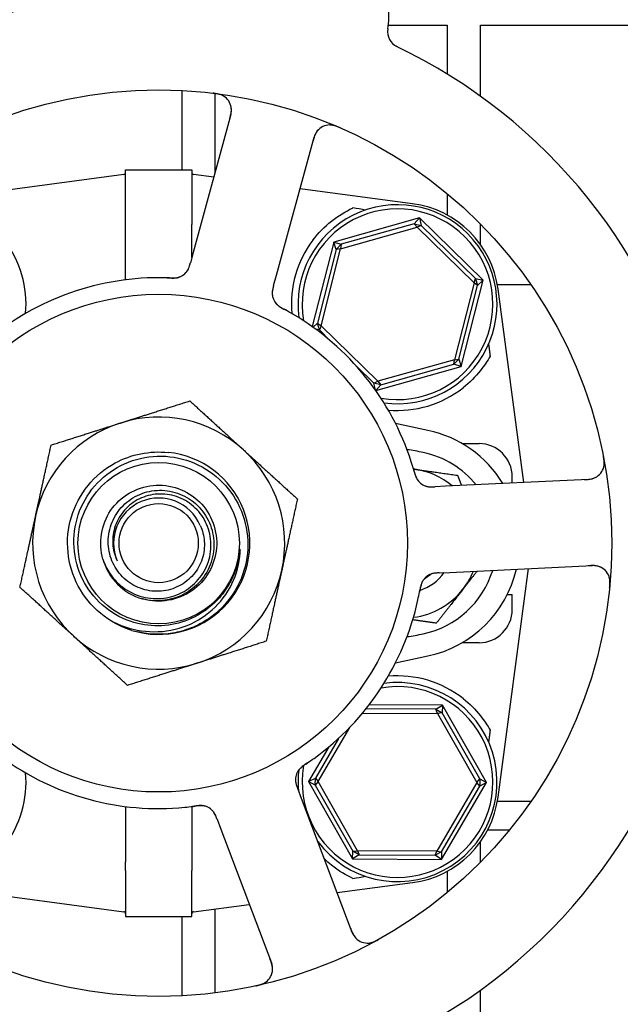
# Model space of a CAD drawing. Header units: inches. Extents: x 24 to 1128, y -58 to 748.
# Tile 653 of 656: x 743.44 to 745.7, y 573.95 to 577.66. Entities that reach past the tile are written whole.
import ezdxf

# ---------------------------------------------------------------- set-up
doc = ezdxf.new("R2010")
doc.units = ezdxf.units.IN
doc.header["$LTSCALE"] = 32
doc.header["$MEASUREMENT"] = 0
doc.layers.add('Visible (ANSI)', color=7, linetype='Continuous', lineweight=30)

msp = doc.modelspace()

# ---------------------------------------------------------------- linework, layer by layer
at = {"layer": 'Visible (ANSI)'}
for p, q in [((744.82616, 577.64103), (745.04813, 577.64103)), ((745.04813, 577.64103), (745.04813, 577.457)), ((745.17313, 577.37369), (745.17313, 577.64103)), ((745.17313, 577.64103), (746.04813, 577.64103)), ((744.04813, 577.39504), (744.04813, 577.09603)), ((744.17313, 577.08612), (744.17313, 577.38397)), ((744.23274, 577.30464), (744.09081, 576.78433)), ((744.40435, 576.6988), (744.54629, 577.21911)), ((743.82889, 577.07849), (743.00401, 576.96868)), ((743.83567, 576.92242), (743.83567, 577.09603)), ((743.83567, 577.09603), (744.08567, 577.09603)), ((744.08567, 577.09603), (744.08567, 576.92242)), ((744.1683, 577.06839), (744.09245, 577.07849)), ((744.91733, 576.96868), (744.49337, 577.02512)), ((745.04813, 577.00621), (745.04813, 576.92578)), ((744.9435, 576.91498), (744.62045, 576.82412)), ((744.92401, 576.89327), (744.64841, 576.81575)), ((744.92401, 576.89327), (744.9435, 576.91498)), ((744.92401, 576.89327), (744.95023, 576.88659)), ((744.9346, 576.88001), (744.92401, 576.89327)), ((744.9435, 576.91498), (744.95023, 576.88659)), ((745.18372, 576.68064), (744.9435, 576.91498)), ((743.83539, 576.6819), (743.83539, 576.89032)), ((744.08595, 576.76651), (744.08595, 576.89032)), ((744.64628, 576.79892), (744.9346, 576.88001)), ((744.95023, 576.88659), (744.9346, 576.88001)), ((744.9346, 576.88001), (745.14898, 576.67087)), ((745.15517, 576.68667), (744.95023, 576.88659)), ((745.17313, 576.81473), (745.17313, 576.89207)), ((744.62045, 576.82412), (744.53927, 576.50539)), ((744.62045, 576.82412), (744.64841, 576.81575)), ((744.62951, 576.79638), (744.62045, 576.82412)), ((744.09081, 576.78433), (744.08031, 576.74583)), ((744.62951, 576.79638), (744.55885, 576.51894)), ((744.57236, 576.50869), (744.64628, 576.79892)), ((744.62951, 576.79638), (744.64841, 576.81575)), ((744.64628, 576.79892), (744.62951, 576.79638)), ((744.64841, 576.81575), (744.64628, 576.79892)), ((744.39386, 576.66032), (744.40435, 576.6988)), ((745.14898, 576.67087), (745.07506, 576.38064)), ((745.10089, 576.35544), (745.18372, 576.68064)), ((745.14898, 576.67087), (745.15517, 576.68667)), ((745.16249, 576.66062), (745.14898, 576.67087)), ((745.15517, 576.68667), (745.16249, 576.66062)), ((745.15517, 576.68667), (745.18372, 576.68064)), ((745.18372, 576.68064), (745.16249, 576.66062)), ((745.09183, 576.38318), (745.16249, 576.66062)), ((745.3633, 576.66353), (745.23689, 576.66353)), ((745.33649, 575.91835), (745.23957, 576.64644)), ((744.54224, 576.50327), (744.55885, 576.51894)), ((744.56617, 576.49289), (744.55263, 576.49575)), ((744.55885, 576.51894), (744.57236, 576.50869)), ((744.56617, 576.49289), (744.55885, 576.51894)), ((744.57236, 576.50869), (744.56617, 576.49289)), ((744.56617, 576.49289), (744.60877, 576.45133)), ((744.78674, 576.29955), (744.57236, 576.50869)), ((745.07506, 576.38064), (744.78674, 576.29955)), ((745.09183, 576.38318), (745.07293, 576.36381)), ((745.07293, 576.36381), (745.07506, 576.38064)), ((745.07506, 576.38064), (745.09183, 576.38318)), ((745.09183, 576.38318), (745.10089, 576.35544)), ((744.70593, 576.35655), (744.77111, 576.29297)), ((744.77878, 576.26484), (745.10089, 576.35544)), ((744.79733, 576.28629), (745.07293, 576.36381)), ((745.10089, 576.35544), (745.07293, 576.36381)), ((744.77111, 576.29297), (744.78674, 576.29955)), ((744.78674, 576.29955), (744.79733, 576.28629)), ((744.79733, 576.28629), (744.77111, 576.29297)), ((744.77727, 576.26699), (744.77111, 576.29297)), ((744.79733, 576.28629), (744.77847, 576.26528)), ((744.97522, 576.1147), (744.8534, 576.14037)), ((745.10464, 576.06478), (745.16785, 576.06478)), ((745.58057, 575.93004), (745.04186, 575.90424)), ((745.29285, 575.91626), (745.29285, 575.93978)), ((745.04186, 575.90424), (745.002, 575.90234)), ((745.05741, 575.57962), (745.59612, 575.60542)), ((745.01757, 575.57771), (745.05741, 575.57962)), ((745.23957, 574.73312), (745.35415, 575.59383)), ((745.2743, 575.49603), (745.29285, 575.49603)), ((745.29285, 575.43978), (745.29285, 575.49603)), ((745.16785, 575.31478), (745.10464, 575.31478)), ((744.8534, 575.23919), (744.97522, 575.26486)), ((745.02994, 575.07955), (744.75397, 575.08095)), ((745.00522, 575.06405), (745.02994, 575.07955)), ((745.02994, 575.07955), (745.02859, 575.05039)), ((745.19625, 574.78807), (745.02994, 575.07955)), ((744.72909, 575.04983), (745.01174, 575.04839)), ((745.00522, 575.06405), (744.74178, 575.06539)), ((745.00522, 575.06405), (745.02859, 575.05039)), ((745.01174, 575.04839), (745.00522, 575.06405)), ((745.02859, 575.05039), (745.01174, 575.04839)), ((745.01174, 575.04839), (745.16017, 574.78825)), ((745.17047, 574.80173), (745.02859, 575.05039)), ((744.56117, 574.79131), (744.68058, 574.99572)), ((744.63838, 574.95445), (744.55101, 574.80489)), ((744.60128, 574.92191), (744.52509, 574.79149)), ((744.52509, 574.79149), (744.55101, 574.80489)), ((744.55087, 574.77783), (744.52509, 574.79149)), ((744.52509, 574.79149), (744.6914, 574.50001)), ((744.55087, 574.77783), (744.55101, 574.80489)), ((744.56117, 574.79131), (744.55087, 574.77783)), ((744.55101, 574.80489), (744.56117, 574.79131)), ((744.7096, 574.53117), (744.56117, 574.79131)), ((745.16017, 574.78825), (745.0091, 574.52964)), ((745.02698, 574.4983), (745.19625, 574.78807)), ((745.16017, 574.78825), (745.17047, 574.80173)), ((745.17033, 574.77467), (745.16017, 574.78825)), ((745.17047, 574.80173), (745.17033, 574.77467)), ((745.19625, 574.78807), (745.17033, 574.77467)), ((745.17047, 574.80173), (745.19625, 574.78807)), ((744.49874, 574.72778), (744.48461, 574.7651)), ((744.55087, 574.77783), (744.69275, 574.52916)), ((745.02592, 574.52747), (745.17033, 574.77467)), ((744.68975, 574.22341), (744.49874, 574.72778)), ((745.3633, 574.71603), (745.23689, 574.71603)), ((743.83539, 574.69766), (743.83539, 574.48924)), ((744.08595, 574.69766), (744.08595, 574.48924)), ((744.18068, 574.64997), (744.19481, 574.61268)), ((744.19481, 574.61268), (744.38582, 574.10831)), ((745.20065, 574.60978), (745.28323, 574.60978)), ((745.17313, 574.48749), (745.17313, 574.56483)), ((744.6914, 574.50001), (744.69275, 574.52916)), ((744.69275, 574.52916), (744.7096, 574.53117)), ((744.71612, 574.51551), (744.69275, 574.52916)), ((744.7096, 574.53117), (744.71612, 574.51551)), ((745.0091, 574.52964), (744.7096, 574.53117)), ((745.00241, 574.51405), (745.0091, 574.52964)), ((745.02592, 574.52747), (745.00241, 574.51405)), ((745.0091, 574.52964), (745.02592, 574.52747)), ((745.02592, 574.52747), (745.02698, 574.4983)), ((744.71612, 574.51551), (744.6914, 574.50001)), ((744.6914, 574.50001), (745.02698, 574.4983)), ((744.71612, 574.51551), (745.00241, 574.51405)), ((745.02698, 574.4983), (745.00241, 574.51405)), ((743.83567, 574.45714), (743.83567, 574.28353)), ((744.08567, 574.28353), (744.08567, 574.45714)), ((745.04813, 574.45378), (745.04813, 574.37335)), ((743.00401, 574.41088), (743.82889, 574.30107)), ((744.63308, 574.37304), (744.91733, 574.41088)), ((744.09245, 574.30107), (744.30224, 574.329)), ((744.17313, 573.99555), (744.17313, 574.31181)), ((743.83567, 574.28353), (744.08567, 574.28353)), ((744.04813, 574.28353), (744.04813, 573.98452)), ((745.17313, 571.70353), (745.17313, 574.00587))]:
    msp.add_line(p, q, dxfattribs=at)
for radius in [1.7075, 0.9375, 0.30408, 0.14917]:
    msp.add_circle((743.96067, 575.68978), radius, dxfattribs=at)
for centre, radius, start, end in [((744.50346, 577.67958), 0.325, 350.66113, 158.82247), ((743.96067, 575.68978), 2.075, 84.99965, 136.48395), ((744.88582, 577.6167), 0.0625, 170.66113, 244.3534), ((743.96067, 575.68978), 2.075, 12.99965, 64.48395), ((744.17245, 577.32109), 0.0625, 344.7418, 82.60325), ((744.60658, 577.20266), 0.0625, 66.88035, 164.7418), ((743.82786, 577.08623), 0.00781, 277.58266, 0), ((744.09348, 577.08623), 0.00781, 180, 262.41734), ((744.86785, 576.59696), 0.375, 7.58266, 82.41734), ((744.86067, 576.58978), 0.375, 262.17396, 187.82604), ((744.86067, 576.58978), 0.35938, 260.02465, 189.97535), ((743.06067, 576.58978), 0.4, 355.00108, 37.02739), ((744.86067, 576.58978), 0.4, 142.97261, 184.99892), ((744.01688, 576.75079), 0.0625, 287.2706, 328.30345), ((743.96067, 575.68978), 1, 89.83299, 131.65061), ((744.45101, 576.63237), 0.0625, 182.31583, 222.22862), ((743.96067, 575.68978), 1, 17.83299, 59.65061), ((744.86067, 576.58978), 0.4, 265.00108, 308.18136), ((743.96067, 575.68978), 0.475, 47.64769, 107.64769), ((743.96067, 575.68978), 0.475, 107.64769, 167.64769), ((744.88567, 575.68978), 0.43425, 31.17296, 78.0993), ((743.96067, 575.68978), 0.475, 347.64769, 47.64769), ((745.16785, 575.93978), 0.125, 0, 90), ((743.96067, 575.68978), 0.34375, 256.81176, 84.08625), ((743.96067, 575.68978), 0.34375, 256.81176, 84.08625), ((744.88567, 575.68978), 0.34909, 39.05816, 78.0993), ((745.57758, 575.99247), 0.0625, 272.7418, 10.60325), ((744.88567, 575.68978), 0.2815, 81.86636, 82.81527), ((744.88567, 575.68978), 0.2815, 50.00252, 81.86636), ((744.98712, 575.96419), 0.0625, 215.2706, 256.30345), ((743.96067, 575.68978), 0.17, 22.97308, 202.97308), ((743.96067, 575.68978), 0.475, 167.64769, 227.64769), ((743.96067, 575.68978), 0.21875, 196.09118, 253.65421), ((745.59911, 575.54299), 0.0625, 354.88035, 92.7418), ((743.96067, 575.68978), 0.475, 287.64769, 347.64769), ((744.88567, 575.68978), 0.18733, 288.39093, 323.59902), ((745.00865, 575.51471), 0.0625, 110.31583, 150.22862), ((744.88567, 575.68978), 0.34909, 281.9007, 342.94151), ((744.88567, 575.68978), 0.1535, 300.06048, 310.05875), ((744.88567, 575.68978), 0.43425, 281.9007, 346.93978), ((744.88567, 575.68978), 0.2815, 321.86636, 337.90218), ((744.88567, 575.68978), 0.2815, 277.18473, 321.86636), ((743.96067, 575.68978), 1, 305.83299, 347.65061), ((743.96067, 575.68978), 2.075, 300.99965, 352.48395), ((745.16785, 575.43978), 0.125, 270, 0), ((743.96067, 575.68978), 0.475, 227.64769, 287.64769), ((743.96067, 575.68978), 0.34375, 252.85926, 256.81176), ((744.86067, 574.78978), 0.4, 51.81864, 94.99892), ((744.86067, 574.78978), 0.35938, 170.11375, 99.97535), ((744.86067, 574.78978), 0.375, 216.768, 97.82604), ((743.96067, 575.68978), 1, 233.83299, 275.65061), ((743.06067, 574.78978), 0.4, 322.97261, 4.99892), ((744.53884, 574.79837), 0.0625, 143.2706, 184.30345), ((744.86067, 574.78978), 0.375, 173.08462, 184.7156), ((744.86785, 574.7826), 0.375, 277.58266, 352.41734), ((744.11801, 574.63899), 0.0625, 38.31583, 78.22862), ((743.82786, 574.29333), 0.00781, 0, 82.41734), ((744.09348, 574.29333), 0.00781, 97.58266, 180), ((744.7482, 574.24554), 0.0625, 200.7418, 298.60325), ((743.96067, 575.68978), 2.075, 228.99965, 280.48395), ((744.32737, 574.08617), 0.0625, 282.88035, 20.7418)]:
    msp.add_arc(centre, radius, start, end, dxfattribs=at)
for centre, major_axis, start_param, end_param in [((741.85084, 577.18774), (4.33091, -0.57653), 0.8462542, 0.8607442), ((741.85084, 574.19182), (4.33091, 0.57653), 5.4224411, 5.4369311)]:
    msp.add_ellipse(centre, major_axis=major_axis, ratio=0.0429148, start_param=start_param, end_param=end_param, dxfattribs=at)
for points, knots in [([(744.20603, 577.3738), (744.20556, 577.37409), (744.20494, 577.37446), (744.20276, 577.37567), (744.20098, 577.37657), (744.19724, 577.37814), (744.19555, 577.37878), (744.19139, 577.38015), (744.18877, 577.3809), (744.18377, 577.3821), (744.18136, 577.3826), (744.17634, 577.3835), (744.17369, 577.3839), (744.16951, 577.38446), (744.16793, 577.38466), (744.16631, 577.38485)], [0.10313051, 0.10313051, 0.10313051, 0.10313051, 0.11603195, 0.11603195, 0.14472133, 0.14472133, 0.16305354, 0.16305354, 0.18481804, 0.18481804, 0.20320409, 0.20320409, 0.22373688, 0.22373688, 0.23709217, 0.23709217, 0.23709217, 0.23709217]), ([(744.2284, 577.28874), (744.22857, 577.28934), (744.22873, 577.28994), (744.22927, 577.29191), (744.22964, 577.29328), (744.23136, 577.29982), (744.23252, 577.30487), (744.23388, 577.31295), (744.23427, 577.31634), (744.23472, 577.3249), (744.23427, 577.33008), (744.23366, 577.33362), (744.2336, 577.33396), (744.23354, 577.33427)], [0, 0, 0, 0, 0.00480624, 0.00480624, 0.01589597, 0.01589597, 0.05833405, 0.05833405, 0.09384638, 0.09384638, 0.15340885, 0.15340885, 0.16065924, 0.16065924, 0.16065924, 0.16065924]), ([(744.64427, 577.25447), (744.64353, 577.25479), (744.64279, 577.25511), (744.63965, 577.25647), (744.63714, 577.25752), (744.63247, 577.25933), (744.63031, 577.26012), (744.62554, 577.2617), (744.62288, 577.26247), (744.61858, 577.26355), (744.61681, 577.26392), (744.61346, 577.26451), (744.61187, 577.26472), (744.60873, 577.26503), (744.60719, 577.2651), (744.60529, 577.26513), (744.60474, 577.26513), (744.60429, 577.26512)], [0, 0, 0, 0, 0.00673636, 0.00673636, 0.02806078, 0.02806078, 0.0453371, 0.0453371, 0.06652159, 0.06652159, 0.08352225, 0.08352225, 0.101589, 0.101589, 0.12223492, 0.12223492, 0.13206643, 0.13206643, 0.13206643, 0.13206643]), ([(744.56102, 577.24545), (744.56057, 577.24495), (744.56002, 577.24433), (744.55787, 577.24172), (744.55639, 577.23972), (744.55283, 577.23381), (744.55087, 577.22995), (744.5477, 577.22219), (744.54639, 577.21846), (744.54465, 577.21282), (744.54415, 577.21112), (744.54309, 577.20739), (744.54252, 577.20532), (744.54197, 577.20328)], [0.11682073, 0.11682073, 0.11682073, 0.11682073, 0.13209763, 0.13209763, 0.17640846, 0.17640846, 0.22121697, 0.22121697, 0.25582457, 0.25582457, 0.27005755, 0.27005755, 0.2865375, 0.2865375, 0.2865375, 0.2865375]), ([(744.54133, 576.83066), (744.56137, 576.85722), (744.58566, 576.88213), (744.63784, 576.92365), (744.66576, 576.94021), (744.69178, 576.95238), (744.6923, 576.95262), (744.69281, 576.95285)], [2.42631307, 2.42631307, 2.42631307, 2.42631307, 2.67966435, 2.67966435, 2.93613641, 2.93613641, 2.94128789, 2.94128789, 2.94128789, 2.94128789]), ([(743.83539, 576.89032), (743.83539, 576.89041), (743.83539, 576.89051), (743.83539, 576.89087), (743.83539, 576.89113), (743.83539, 576.89181), (743.83539, 576.89221), (743.8354, 576.89379), (743.83541, 576.89496), (743.83544, 576.89882), (743.83547, 576.90133), (743.83553, 576.90543), (743.83555, 576.90672), (743.83557, 576.90796)], [0.065326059, 0.065326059, 0.065326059, 0.065326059, 0.065886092, 0.065886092, 0.067505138, 0.067505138, 0.069967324, 0.069967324, 0.077104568, 0.077104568, 0.093330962, 0.093330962, 0.101340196, 0.101340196, 0.101340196, 0.101340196]), ([(744.08577, 576.90796), (744.08584, 576.90379), (744.08591, 576.89935), (744.08594, 576.89379), (744.08594, 576.8931), (744.08595, 576.89203), (744.08595, 576.89166), (744.08595, 576.89105), (744.08595, 576.89081), (744.08595, 576.89049), (744.08595, 576.89041), (744.08595, 576.89032)], [0.027184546, 0.027184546, 0.027184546, 0.027184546, 0.056924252, 0.056924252, 0.061161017, 0.061161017, 0.063446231, 0.063446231, 0.064876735, 0.064876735, 0.065401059, 0.065401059, 0.065401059, 0.065401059]), ([(744.06953, 576.71712), (744.06953, 576.71712), (744.06954, 576.71712), (744.06956, 576.71715), (744.06959, 576.71721), (744.06977, 576.71749), (744.06993, 576.71775), (744.0707, 576.71901), (744.07166, 576.72071), (744.07285, 576.72317), (744.07315, 576.72381), (744.0747, 576.72732), (744.07586, 576.73049), (744.07761, 576.73617), (744.07813, 576.73795), (744.07892, 576.74076), (744.07919, 576.74174), (744.07973, 576.74372), (744.08001, 576.74475), (744.08029, 576.74577)], [0.05598665, 0.05598665, 0.05598665, 0.05598665, 0.056873, 0.056873, 0.0600697, 0.0600697, 0.06858048, 0.06858048, 0.09786866, 0.09786866, 0.10758076, 0.10758076, 0.14991048, 0.14991048, 0.16694482, 0.16694482, 0.17567446, 0.17567446, 0.18444701, 0.18444701, 0.18444701, 0.18444701]), ([(744.06598, 576.71213), (744.06616, 576.71235), (744.06634, 576.71259), (744.06703, 576.71352), (744.06756, 576.71427), (744.06904, 576.71647), (744.06998, 576.718), (744.07256, 576.72268), (744.07409, 576.72611), (744.07645, 576.73248), (744.07739, 576.73543), (744.07821, 576.73827)], [0.094581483, 0.094581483, 0.094581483, 0.094581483, 0.09763665, 0.09763665, 0.105884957, 0.105884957, 0.120706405, 0.120706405, 0.149461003, 0.149461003, 0.172558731, 0.172558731, 0.172558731, 0.172558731]), ([(744.00118, 576.68896), (743.9932, 576.68927), (743.98191, 576.6896), (743.97198, 576.68972), (743.96907, 576.68975), (743.96626, 576.68977), (743.96358, 576.68978)], [0.48416631, 0.48416631, 0.48416631, 0.48416631, 0.88318571, 0.88318571, 0.88318571, 1, 1, 1, 1]), ([(743.99307, 576.68925), (743.99634, 576.68915), (743.99959, 576.68903), (744.00556, 576.68889), (744.00829, 576.68886), (744.01339, 576.6889), (744.0158, 576.68896), (744.01973, 576.68914), (744.02135, 576.68924), (744.02487, 576.68954), (744.02668, 576.68974), (744.02993, 576.6902), (744.03135, 576.69045), (744.03459, 576.69111), (744.03619, 576.69153), (744.03895, 576.69238), (744.04019, 576.69282), (744.04122, 576.69323)], [0, 0, 0, 0, 0.02532919, 0.02532919, 0.04592781, 0.04592781, 0.06431613, 0.06431613, 0.07801539, 0.07801539, 0.09688899, 0.09688899, 0.1175537, 0.1175537, 0.15067695, 0.15067695, 0.17984281, 0.17984281, 0.17984281, 0.17984281]), ([(744.00119, 576.68896), (744.00209, 576.68892), (744.00299, 576.68888), (744.0048, 576.68881), (744.00572, 576.68878), (744.00907, 576.68866), (744.01156, 576.6886), (744.01647, 576.6886), (744.01893, 576.68867), (744.02262, 576.68888), (744.024, 576.689), (744.02722, 576.68935), (744.02892, 576.68961), (744.03152, 576.69011), (744.03254, 576.69034), (744.0345, 576.69083), (744.03544, 576.69111), (744.03613, 576.69132), (744.03625, 576.69136), (744.03625, 576.69136)], [0, 0, 0, 0, 0.00712604, 0.00712604, 0.01419238, 0.01419238, 0.03284312, 0.03284312, 0.05207098, 0.05207098, 0.06472354, 0.06472354, 0.08419423, 0.08419423, 0.09866358, 0.09866358, 0.11516786, 0.11516786, 0.12167905, 0.12167905, 0.12167905, 0.12167905]), ([(744.39381, 576.66016), (744.39356, 576.65923), (744.3933, 576.65828), (744.3928, 576.65644), (744.39256, 576.65554), (744.39186, 576.65292), (744.39143, 576.65124), (744.39078, 576.64853), (744.39053, 576.64745), (744.38963, 576.64333), (744.38919, 576.6407), (744.3887, 576.63668), (744.38856, 576.63465), (744.38852, 576.63162), (744.38854, 576.63079), (744.38857, 576.62957), (744.3886, 576.62911), (744.38861, 576.6289), (744.38861, 576.62888), (744.38861, 576.62888)], [0, 0, 0, 0, 0.00805947, 0.00805947, 0.01607833, 0.01607833, 0.0318321, 0.0318321, 0.04288224, 0.04288224, 0.07619177, 0.07619177, 0.108399, 0.108399, 0.1204764, 0.1204764, 0.12953115, 0.12953115, 0.13163232, 0.13163232, 0.13163232, 0.13163232]), ([(744.39171, 576.6523), (744.39145, 576.65128), (744.3912, 576.65025), (744.39027, 576.6462), (744.38966, 576.64307), (744.38886, 576.63713), (744.38866, 576.63424), (744.38863, 576.62978), (744.3887, 576.62809), (744.38888, 576.62582), (744.38894, 576.62514), (744.38903, 576.62437), (744.38905, 576.62422), (744.38907, 576.62409)], [0.01683363, 0.01683363, 0.01683363, 0.01683363, 0.024996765, 0.024996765, 0.048690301, 0.048690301, 0.071674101, 0.071674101, 0.086017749, 0.086017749, 0.092484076, 0.092484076, 0.093980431, 0.093980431, 0.093980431, 0.093980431]), ([(744.40069, 576.5953), (744.40101, 576.59488), (744.40136, 576.59445), (744.40233, 576.59327), (744.40303, 576.59247), (744.40425, 576.5912), (744.40457, 576.59087), (744.4059, 576.58955), (744.40708, 576.58845), (744.40973, 576.58621), (744.4111, 576.58511), (744.41375, 576.58314), (744.41492, 576.58231), (744.41829, 576.57999), (744.42072, 576.57843), (744.42533, 576.57561), (744.42752, 576.57433), (744.43254, 576.57148), (744.4354, 576.56992), (744.43893, 576.568), (744.43961, 576.56763), (744.4403, 576.56725)], [0.13529988, 0.13529988, 0.13529988, 0.13529988, 0.1504163, 0.1504163, 0.17862375, 0.17862375, 0.18801437, 0.18801437, 0.21370501, 0.21370501, 0.23365386, 0.23365386, 0.24706172, 0.24706172, 0.26969875, 0.26969875, 0.28871804, 0.28871804, 0.31389264, 0.31389264, 0.31994869, 0.31994869, 0.31994869, 0.31994869]), ([(744.40415, 576.591), (744.40415, 576.591), (744.4042, 576.59094), (744.40447, 576.59065), (744.40478, 576.5903), (744.40569, 576.58936), (744.40633, 576.58871), (744.40839, 576.58678), (744.41001, 576.58539), (744.41315, 576.583), (744.41453, 576.58201), (744.41709, 576.5803), (744.41822, 576.57958), (744.42124, 576.57771), (744.42324, 576.57654), (744.42739, 576.57421), (744.42958, 576.57303), (744.43219, 576.57164), (744.43267, 576.57138), (744.43316, 576.57112)], [0.07093315, 0.07093315, 0.07093315, 0.07093315, 0.07636583, 0.07636583, 0.08666451, 0.08666451, 0.09983227, 0.09983227, 0.12422952, 0.12422952, 0.14000403, 0.14000403, 0.15098747, 0.15098747, 0.16837574, 0.16837574, 0.18725581, 0.18725581, 0.19162474, 0.19162474, 0.19162474, 0.19162474]), ([(744.46594, 576.55274), (744.45765, 576.55759), (744.44723, 576.56348), (744.43864, 576.56816), (744.43668, 576.56922), (744.43487, 576.5702), (744.43324, 576.57108)], [0, 0, 0, 0, 0.41999651, 0.41999651, 0.41999651, 0.51583384, 0.51583384, 0.51583384, 0.51583384]), ([(745.2096, 576.3942), (745.1996, 576.37637), (745.18754, 576.35815), (745.1546, 576.31676), (745.13199, 576.29428), (745.10793, 576.27536)], [0.52955844, 0.52955844, 0.52955844, 0.52955844, 0.6981502, 0.6981502, 0.92955653, 0.92955653, 0.92955653, 0.92955653]), ([(743.85936, 575.3613), (743.77372, 575.38771), (743.69943, 575.44905), (743.65729, 575.52814), (743.61517, 575.6072), (743.60569, 575.70304), (743.6315, 575.78882), (743.6573, 575.87457), (743.71805, 575.94923), (743.79676, 575.99193), (743.85721, 576.02473), (743.92771, 576.03836), (743.9961, 576.03153)], [5.0115512, 5.0115512, 5.0115512, 5.0115512, 5.7936548, 5.7936548, 5.7936548, 6.5754431, 6.5754431, 6.5754431, 7.3569225, 7.3569225, 7.3569225, 7.9571961, 7.9571961, 7.9571961, 7.9571961]), ([(744.08293, 575.40577), (744.05174, 575.39171), (744.01844, 575.38292), (743.95012, 575.37654), (743.91557, 575.37905), (743.84243, 575.39673), (743.80499, 575.41401), (743.7386, 575.46207), (743.71035, 575.49247), (743.6669, 575.5626), (743.65221, 575.6017), (743.63855, 575.68359), (743.63982, 575.72561), (743.6584, 575.80708), (743.67563, 575.84571), (743.72406, 575.91446), (743.75486, 575.94384), (743.82621, 575.98934), (743.86612, 576.00492), (743.94992, 576.02001), (743.99303, 576.01927), (744.0768, 576.0013), (744.11664, 575.98414), (744.18776, 575.93541), (744.21829, 575.90422), (744.26587, 575.83168), (744.28237, 575.79099), (744.29895, 575.7053), (744.29876, 575.66112), (744.28146, 575.57503), (744.2644, 575.53398), (744.21541, 575.46048), (744.18386, 575.42878), (744.14714, 575.40401)], [-5.0704915, -5.0704915, -5.0704915, -5.0704915, -4.8092414, -4.8092414, -4.5465572, -4.5465572, -4.2346915, -4.2346915, -3.9208419, -3.9208419, -3.6050086, -3.6050086, -3.2871921, -3.2871921, -2.9673924, -2.9673924, -2.64561, -2.64561, -2.321845, -2.321845, -1.9960977, -1.9960977, -1.6683683, -1.6683683, -1.3386572, -1.3386572, -1.0069646, -1.0069646, -0.6732907, -0.6732907, -0.3376357, -0.3376357, 0, 0, 0, 0]), ([(745.63809, 575.97681), (745.63822, 575.97736), (745.63838, 575.97806), (745.63886, 575.98051), (745.63916, 575.98248), (745.6395, 575.98652), (745.63958, 575.98833), (745.6396, 575.99271), (745.6395, 575.99543), (745.6391, 576.00056), (745.63883, 576.003), (745.63814, 576.00805), (745.6377, 576.01069), (745.63694, 576.01485), (745.63664, 576.01641), (745.63632, 576.01801)], [0.10313051, 0.10313051, 0.10313051, 0.10313051, 0.11603194, 0.11603194, 0.14472132, 0.14472132, 0.16305353, 0.16305353, 0.18481803, 0.18481803, 0.20320409, 0.20320409, 0.22373688, 0.22373688, 0.23709216, 0.23709216, 0.23709216, 0.23709216]), ([(744.92346, 575.96002), (744.92129, 575.9677), (744.91812, 575.97854), (744.91516, 575.98802), (744.91429, 575.9908), (744.91344, 575.99348), (744.91262, 575.99602)], [0.48416631, 0.48416631, 0.48416631, 0.48416631, 0.88318571, 0.88318571, 0.88318571, 1, 1, 1, 1]), ([(744.92124, 575.96782), (744.92215, 575.96468), (744.92304, 575.96155), (744.92475, 575.95583), (744.92557, 575.95322), (744.92718, 575.94838), (744.92798, 575.94611), (744.92937, 575.94243), (744.92997, 575.94092), (744.93133, 575.93767), (744.93209, 575.936), (744.93353, 575.93306), (744.93421, 575.93178), (744.93584, 575.9289), (744.93673, 575.92751), (744.93839, 575.92515), (744.93919, 575.92411), (744.93989, 575.92326)], [0, 0, 0, 0, 0.02532917, 0.02532917, 0.0459278, 0.0459278, 0.06431611, 0.06431611, 0.0780154, 0.0780154, 0.09688899, 0.09688899, 0.11755371, 0.11755371, 0.15067697, 0.15067697, 0.17984281, 0.17984281, 0.17984281, 0.17984281]), ([(744.92347, 575.96001), (744.92371, 575.95914), (744.92395, 575.95828), (744.92444, 575.95653), (744.92469, 575.95564), (744.92562, 575.95242), (744.92633, 575.95003), (744.92785, 575.94537), (744.92867, 575.94305), (744.93002, 575.9396), (744.93056, 575.93832), (744.93188, 575.93537), (744.93266, 575.93384), (744.93393, 575.93152), (744.93446, 575.93062), (744.93554, 575.92891), (744.93609, 575.9281), (744.93651, 575.92751), (744.93659, 575.9274), (744.93659, 575.9274)], [0, 0, 0, 0, 0.00712604, 0.00712604, 0.01419238, 0.01419238, 0.03284312, 0.03284312, 0.05207098, 0.05207098, 0.06472354, 0.06472354, 0.08419423, 0.08419423, 0.09866358, 0.09866358, 0.11516786, 0.11516786, 0.12167905, 0.12167905, 0.12167905, 0.12167905]), ([(745.56411, 575.92925), (745.56472, 575.92928), (745.56534, 575.92931), (745.56738, 575.92941), (745.5688, 575.92949), (745.57555, 575.92987), (745.58072, 575.93033), (745.58882, 575.93152), (745.59217, 575.93221), (745.60045, 575.93442), (745.60524, 575.93645), (745.60841, 575.93812), (745.60872, 575.93829), (745.609, 575.93844)], [0, 0, 0, 0, 0.00480624, 0.00480624, 0.01589597, 0.01589597, 0.05833406, 0.05833406, 0.09384639, 0.09384639, 0.15340885, 0.15340885, 0.16065924, 0.16065924, 0.16065924, 0.16065924]), ([(743.75049, 575.62915), (743.73276, 575.69061), (743.74376, 575.75973), (743.77969, 575.81266), (743.81562, 575.86558), (743.8758, 575.9013), (743.93947, 575.9075), (744.00313, 575.9137), (744.06906, 575.89026), (744.11453, 575.84528), (744.15999, 575.80029), (744.18413, 575.73461), (744.1786, 575.67089), (744.17308, 575.60718), (744.13801, 575.54663), (744.08549, 575.51014), (744.03297, 575.47365), (743.96401, 575.4619), (743.90237, 575.47894), (743.90128, 575.47924), (743.90019, 575.47955), (743.89911, 575.47987)], [16.9979155, 16.9979155, 16.9979155, 16.9979155, 17.8752194, 17.8752194, 17.8752194, 18.7524691, 18.7524691, 18.7524691, 19.6296647, 19.6296647, 19.6296647, 20.5068064, 20.5068064, 20.5068064, 21.3838943, 21.3838943, 21.3838943, 22.2609286, 22.2609286, 22.2609286, 22.2764365, 22.2764365, 22.2764365, 22.2764365]), ([(744.96552, 575.90555), (744.96579, 575.90545), (744.96608, 575.90535), (744.96717, 575.90498), (744.96805, 575.90471), (744.9706, 575.90398), (744.97234, 575.90356), (744.97759, 575.90255), (744.98133, 575.90215), (744.98812, 575.90187), (744.99121, 575.9019), (744.99417, 575.90199)], [0.094581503, 0.094581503, 0.094581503, 0.094581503, 0.09763667, 0.09763667, 0.105884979, 0.105884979, 0.120706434, 0.120706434, 0.149461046, 0.149461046, 0.17255876, 0.17255876, 0.17255876, 0.17255876]), ([(744.97137, 575.90371), (744.97137, 575.90371), (744.97137, 575.90371), (744.9714, 575.9037), (744.97147, 575.90368), (744.97179, 575.9036), (744.97209, 575.90353), (744.97353, 575.90319), (744.97544, 575.9028), (744.97815, 575.90242), (744.97885, 575.90234), (744.98266, 575.90195), (744.98604, 575.90183), (744.99198, 575.90192), (744.99384, 575.90198), (744.99675, 575.90209), (744.99777, 575.90214), (744.99982, 575.90223), (745.00089, 575.90228), (745.00194, 575.90233)], [0.05598665, 0.05598665, 0.05598665, 0.05598665, 0.056873, 0.056873, 0.06006969, 0.06006969, 0.06858048, 0.06858048, 0.09786866, 0.09786866, 0.10758076, 0.10758076, 0.14991048, 0.14991048, 0.16694481, 0.16694481, 0.17567446, 0.17567446, 0.18444701, 0.18444701, 0.18444701, 0.18444701]), ([(743.75049, 575.62915), (743.75677, 575.60993), (743.76568, 575.59167), (743.78821, 575.55831), (743.80166, 575.54336), (743.83828, 575.51261), (743.86283, 575.49906), (743.91541, 575.48232), (743.94288, 575.47917), (743.99711, 575.48363), (744.02334, 575.49106), (744.0711, 575.51546), (744.09223, 575.53207), (744.12661, 575.57223), (744.13964, 575.59529), (744.15592, 575.64477), (744.15914, 575.67067), (744.15542, 575.72185), (744.14865, 575.74665), (744.12608, 575.79188), (744.11062, 575.81193), (744.07311, 575.84466), (744.05152, 575.85712), (744.00511, 575.87286), (743.98079, 575.87612), (743.93265, 575.87306), (743.9093, 575.86691), (743.86665, 575.84609), (743.8477, 575.83175), (743.8167, 575.79684), (743.80483, 575.77671), (743.78971, 575.73335), (743.78646, 575.7106), (743.78894, 575.66552), (743.79451, 575.64362), (743.80415, 575.62343)], [-3.1722778, -3.1722778, -3.1722778, -3.1722778, -3.0186699, -3.0186699, -2.8665315, -2.8665315, -2.6554083, -2.6554083, -2.4471425, -2.4471425, -2.2417348, -2.2417348, -2.0391858, -2.0391858, -1.8394961, -1.8394961, -1.6426663, -1.6426663, -1.4486971, -1.4486971, -1.2575891, -1.2575891, -1.0693429, -1.0693429, -0.8839593, -0.8839593, -0.7014387, -0.7014387, -0.5217818, -0.5217818, -0.3449893, -0.3449893, -0.1710619, -0.1710619, 0, 0, 0, 0]), ([(744.11719, 575.75613), (744.12581, 575.73756), (744.131, 575.71758), (744.13427, 575.67466), (744.13154, 575.65203), (744.11751, 575.60881), (744.10623, 575.58867), (744.07644, 575.55359), (744.05813, 575.53907), (744.01673, 575.51769), (743.99398, 575.51114), (743.94698, 575.50706), (743.92317, 575.50968), (743.8776, 575.52395), (743.85631, 575.53557), (743.81914, 575.56646), (743.80369, 575.58553), (743.78078, 575.62875), (743.77365, 575.65254), (743.76884, 575.70179), (743.77132, 575.7268), (743.78577, 575.77474), (743.7977, 575.79718), (743.82965, 575.83648), (743.84945, 575.85289), (743.89445, 575.87736), (743.91927, 575.8851), (743.97077, 575.8907), (743.99697, 575.8884), (744.04729, 575.87383), (744.0709, 575.86161), (744.11236, 575.82866), (744.12974, 575.80815), (744.15584, 575.76141), (744.16422, 575.73556), (744.17066, 575.68182), (744.16856, 575.65444), (744.15395, 575.60173), (744.14146, 575.57694), (744.10755, 575.53328), (744.08637, 575.51491), (744.03791, 575.48713), (744.01105, 575.47809), (743.95509, 575.47074), (743.92652, 575.4726), (743.89911, 575.47987)], [-4.2480515, -4.2480515, -4.2480515, -4.2480515, -4.0909216, -4.0909216, -3.9177275, -3.9177275, -3.7423694, -3.7423694, -3.5648477, -3.5648477, -3.385163, -3.385163, -3.2033156, -3.2033156, -3.0193061, -3.0193061, -2.8331349, -2.8331349, -2.6448024, -2.6448024, -2.4543091, -2.4543091, -2.2616553, -2.2616553, -2.0668416, -2.0668416, -1.8698684, -1.8698684, -1.6707361, -1.6707361, -1.469445, -1.469445, -1.2659958, -1.2659958, -1.0603886, -1.0603886, -0.8526241, -0.8526241, -0.6427026, -0.6427026, -0.4306244, -0.4306244, -0.2163901, -0.2163901, 0, 0, 0, 0]), ([(743.80482, 575.38622), (743.84312, 575.36886), (743.88428, 575.35874), (743.96941, 575.35419), (744.0126, 575.36027), (744.09338, 575.38853), (744.13029, 575.41014), (744.193, 575.46586), (744.21841, 575.4992), (744.2545, 575.57307), (744.26511, 575.61274), (744.26773, 575.65333)], [-1.5992336, -1.5992336, -1.5992336, -1.5992336, -1.2791425, -1.2791425, -0.9499666, -0.9499666, -0.6270496, -0.6270496, -0.3103934, -0.3103934, 0, 0, 0, 0]), ([(744.26773, 575.65333), (744.26807, 575.65865), (744.26811, 575.66266), (744.26795, 575.66461), (744.26792, 575.66489), (744.26786, 575.66513), (744.26785, 575.66519), (744.26782, 575.66525), (744.26781, 575.66527), (744.26779, 575.66529), (744.26778, 575.66529), (744.26776, 575.6653), (744.26775, 575.6653), (744.26774, 575.6653), (744.26773, 575.6653), (744.2677, 575.66528), (744.26769, 575.66527), (744.26764, 575.66519), (744.2676, 575.66509), (744.26747, 575.66469), (744.26739, 575.66431), (744.26702, 575.66245), (744.26666, 575.65991), (744.26469, 575.64625), (744.26141, 575.62199), (744.25142, 575.5922)], [-0.37606241, -0.37606241, -0.37606241, -0.37606241, -0.30741129, -0.30741129, -0.29779295, -0.29779295, -0.29494673, -0.29494673, -0.2937317, -0.2937317, -0.29301265, -0.29301265, -0.29238719, -0.29238719, -0.29165629, -0.29165629, -0.29047649, -0.29047649, -0.28622321, -0.28622321, -0.27736006, -0.27736006, -0.23942142, -0.23942142, 0, 0, 0, 0]), ([(745.62572, 575.59954), (745.6251, 575.59982), (745.62434, 575.60014), (745.6212, 575.60139), (745.61884, 575.60218), (745.61212, 575.60374), (745.60784, 575.6044), (745.59948, 575.60502), (745.59553, 575.60512), (745.58963, 575.60503), (745.58786, 575.60498), (745.58398, 575.60483), (745.58183, 575.60473), (745.57972, 575.60463)], [0.11682073, 0.11682073, 0.11682073, 0.11682073, 0.13209763, 0.13209763, 0.17640845, 0.17640845, 0.22121697, 0.22121697, 0.25582457, 0.25582457, 0.27005755, 0.27005755, 0.2865375, 0.2865375, 0.2865375, 0.2865375]), ([(744.25142, 575.5922), (744.24484, 575.57262), (744.23642, 575.55378), (744.21414, 575.51481), (744.19972, 575.49523), (744.15484, 575.44718), (744.12078, 575.42282), (744.08293, 575.40577)], [-0.65841937, -0.65841937, -0.65841937, -0.65841937, -0.50117447, -0.50117447, -0.31635325, -0.31635325, 0, 0, 0, 0]), ([(745.00928, 575.57727), (745.00823, 575.5772), (745.00717, 575.57712), (745.00304, 575.57676), (744.99987, 575.57637), (744.99397, 575.57529), (744.99116, 575.5746), (744.98691, 575.57324), (744.98533, 575.57266), (744.98322, 575.57178), (744.98259, 575.57151), (744.98189, 575.57119), (744.98176, 575.57113), (744.98163, 575.57107)], [0.016833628, 0.016833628, 0.016833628, 0.016833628, 0.024996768, 0.024996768, 0.048690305, 0.048690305, 0.071674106, 0.071674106, 0.086017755, 0.086017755, 0.092484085, 0.092484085, 0.093980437, 0.093980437, 0.093980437, 0.093980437]), ([(745.01741, 575.5777), (745.01644, 575.57765), (745.01545, 575.57761), (745.01356, 575.57751), (745.01262, 575.57746), (745.00992, 575.57732), (745.00819, 575.57721), (745.00541, 575.57699), (745.00431, 575.5769), (745.0001, 575.57648), (744.99747, 575.57609), (744.99349, 575.5753), (744.99152, 575.57481), (744.98862, 575.57391), (744.98784, 575.57364), (744.9867, 575.57323), (744.98627, 575.57307), (744.98607, 575.57299), (744.98605, 575.57299), (744.98605, 575.57299)], [0, 0, 0, 0, 0.00805947, 0.00805947, 0.01607833, 0.01607833, 0.0318321, 0.0318321, 0.04288224, 0.04288224, 0.07619177, 0.07619177, 0.108399, 0.108399, 0.12047641, 0.12047641, 0.12953115, 0.12953115, 0.13163232, 0.13163232, 0.13163232, 0.13163232]), ([(745.66002, 575.52315), (745.6601, 575.52396), (745.66018, 575.52476), (745.6605, 575.52817), (745.66072, 575.53087), (745.661, 575.53587), (745.66108, 575.53818), (745.66111, 575.5432), (745.66103, 575.54597), (745.66072, 575.55039), (745.66052, 575.55219), (745.66005, 575.55556), (745.65976, 575.55713), (745.65909, 575.56021), (745.65868, 575.5617), (745.65812, 575.56352), (745.65795, 575.56404), (745.6578, 575.56447)], [0, 0, 0, 0, 0.00673636, 0.00673636, 0.02806078, 0.02806078, 0.0453371, 0.0453371, 0.06652159, 0.06652159, 0.08352225, 0.08352225, 0.101589, 0.101589, 0.12223492, 0.12223492, 0.13206643, 0.13206643, 0.13206643, 0.13206643]), ([(744.95785, 575.55112), (744.95755, 575.55068), (744.95724, 575.55022), (744.95642, 575.54893), (744.95588, 575.54802), (744.95505, 575.54647), (744.95483, 575.54606), (744.95399, 575.54439), (744.95331, 575.54293), (744.95199, 575.53971), (744.95137, 575.53807), (744.95032, 575.53494), (744.94988, 575.53357), (744.94872, 575.52965), (744.94799, 575.52685), (744.94674, 575.5216), (744.9462, 575.51912), (744.94504, 575.51346), (744.94444, 575.51027), (744.9437, 575.50632), (744.94355, 575.50555), (744.94341, 575.50478)], [0.13529989, 0.13529989, 0.13529989, 0.13529989, 0.15041637, 0.15041637, 0.17862377, 0.17862377, 0.18801437, 0.18801437, 0.21370501, 0.21370501, 0.23365387, 0.23365387, 0.24706173, 0.24706173, 0.26969876, 0.26969876, 0.28871805, 0.28871805, 0.31389266, 0.31389266, 0.3199487, 0.3199487, 0.3199487, 0.3199487]), ([(744.95482, 575.54649), (744.95482, 575.54649), (744.95478, 575.54643), (744.95459, 575.54609), (744.95436, 575.54568), (744.95374, 575.54452), (744.95333, 575.54371), (744.95212, 575.54116), (744.9513, 575.53919), (744.94999, 575.53546), (744.94949, 575.53385), (744.94865, 575.53089), (744.94831, 575.52959), (744.94746, 575.52613), (744.94697, 575.52388), (744.94604, 575.51921), (744.94559, 575.51676), (744.94507, 575.51385), (744.94498, 575.51331), (744.94488, 575.51276)], [0.07093315, 0.07093315, 0.07093315, 0.07093315, 0.07636583, 0.07636583, 0.08666451, 0.08666451, 0.09983228, 0.09983228, 0.12422953, 0.12422953, 0.14000404, 0.14000404, 0.15098747, 0.15098747, 0.16837574, 0.16837574, 0.18725582, 0.18725582, 0.19162474, 0.19162474, 0.19162474, 0.19162474]), ([(744.93753, 575.47591), (744.93959, 575.48529), (744.94197, 575.49703), (744.94376, 575.50664), (744.94417, 575.50883), (744.94453, 575.51085), (744.94486, 575.51268)], [0, 0, 0, 0, 0.41999651, 0.41999651, 0.41999651, 0.51583384, 0.51583384, 0.51583384, 0.51583384]), ([(743.85936, 575.3613), (743.82862, 575.37082), (743.8072, 575.38241), (743.79621, 575.38885), (743.79426, 575.39009), (743.79312, 575.39094), (743.79291, 575.39111), (743.79274, 575.39128), (743.79271, 575.39133), (743.79267, 575.39138), (743.79266, 575.3914), (743.79265, 575.39142), (743.79265, 575.39143), (743.79265, 575.39145), (743.79266, 575.39145), (743.79267, 575.39147), (743.79267, 575.39147), (743.7927, 575.39148), (743.79271, 575.39149), (743.79279, 575.39149), (743.79288, 575.39147), (743.79425, 575.39112), (743.79873, 575.38898), (743.80482, 575.38622)], [-0.32425255, -0.32425255, -0.32425255, -0.32425255, -0.13434383, -0.13434383, -0.07553483, -0.07553483, -0.06406424, -0.06406424, -0.06072925, -0.06072925, -0.05932586, -0.05932586, -0.05850628, -0.05850628, -0.05780445, -0.05780445, -0.05699234, -0.05699234, -0.05569314, -0.05569314, -0.05100977, -0.05100977, 0, 0, 0, 0]), ([(744.14714, 575.40401), (744.12705, 575.39046), (744.10556, 575.37912), (744.06019, 575.36111), (744.03642, 575.35457), (743.96896, 575.3437), (743.92477, 575.34518), (743.88224, 575.3551)], [-0.70402922, -0.70402922, -0.70402922, -0.70402922, -0.51973951, -0.51973951, -0.33275492, -0.33275492, 0, 0, 0, 0]), ([(745.10793, 575.1042), (745.13203, 575.08525), (745.15467, 575.06274), (745.18759, 575.02134), (745.19962, 575.00316), (745.2096, 574.98536)], [2.4581256, 2.4581256, 2.4581256, 2.4581256, 2.68988255, 2.68988255, 2.85814401, 2.85814401, 2.85814401, 2.85814401]), ([(744.52193, 574.86214), (744.51923, 574.86031), (744.51653, 574.8585), (744.51162, 574.8551), (744.50939, 574.85352), (744.50528, 574.85049), (744.50337, 574.84902), (744.50029, 574.84656), (744.49905, 574.84553), (744.49638, 574.84323), (744.49503, 574.84199), (744.49267, 574.83971), (744.49167, 574.83868), (744.48943, 574.83623), (744.48839, 574.83495), (744.48665, 574.83265), (744.48591, 574.83156), (744.48532, 574.83063)], [0, 0, 0, 0, 0.0253292, 0.0253292, 0.04592782, 0.04592782, 0.06431613, 0.06431613, 0.07801539, 0.07801539, 0.09688899, 0.09688899, 0.11755369, 0.11755369, 0.15067695, 0.15067695, 0.17984281, 0.17984281, 0.17984281, 0.17984281]), ([(744.51519, 574.85761), (744.51444, 574.85711), (744.5137, 574.85661), (744.51218, 574.85561), (744.51142, 574.8551), (744.50864, 574.85322), (744.50659, 574.8518), (744.50262, 574.84892), (744.50067, 574.84742), (744.49781, 574.84507), (744.49676, 574.84417), (744.49436, 574.842), (744.49314, 574.84078), (744.49133, 574.83886), (744.49064, 574.83807), (744.48935, 574.83652), (744.48875, 574.83574), (744.48831, 574.83516), (744.48824, 574.83506), (744.48824, 574.83506)], [0, 0, 0, 0, 0.00712604, 0.00712604, 0.01419238, 0.01419238, 0.03284312, 0.03284312, 0.05207098, 0.05207098, 0.06472354, 0.06472354, 0.08419423, 0.08419423, 0.09866358, 0.09866358, 0.11516786, 0.11516786, 0.12167905, 0.12167905, 0.12167905, 0.12167905]), ([(744.5152, 574.85762), (744.52184, 574.86206), (744.53117, 574.86842), (744.53927, 574.87417), (744.54164, 574.87585), (744.54393, 574.87749), (744.54609, 574.87905)], [0.48416631, 0.48416631, 0.48416631, 0.48416631, 0.88318571, 0.88318571, 0.88318571, 1, 1, 1, 1]), ([(744.47639, 574.80078), (744.47638, 574.8005), (744.47638, 574.8002), (744.47637, 574.79904), (744.47638, 574.79812), (744.47647, 574.79547), (744.47661, 574.79368), (744.47727, 574.78838), (744.47805, 574.7847), (744.47988, 574.77816), (744.48087, 574.77522), (744.48187, 574.77244)], [0.094581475, 0.094581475, 0.094581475, 0.094581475, 0.097636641, 0.097636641, 0.105884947, 0.105884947, 0.120706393, 0.120706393, 0.149460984, 0.149460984, 0.172558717, 0.172558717, 0.172558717, 0.172558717]), ([(744.47645, 574.79466), (744.47645, 574.79466), (744.47645, 574.79465), (744.47645, 574.79462), (744.47646, 574.79455), (744.47648, 574.79422), (744.4765, 574.79391), (744.47662, 574.79244), (744.47684, 574.7905), (744.47732, 574.78781), (744.47746, 574.78712), (744.47827, 574.78337), (744.4792, 574.78012), (744.48112, 574.7745), (744.48175, 574.77275), (744.48276, 574.77001), (744.48311, 574.76907), (744.48384, 574.76714), (744.48422, 574.76614), (744.48459, 574.76516)], [0.05598665, 0.05598665, 0.05598665, 0.05598665, 0.05687301, 0.05687301, 0.0600697, 0.0600697, 0.06858049, 0.06858049, 0.09786867, 0.09786867, 0.10758076, 0.10758076, 0.14991049, 0.14991049, 0.16694482, 0.16694482, 0.17567446, 0.17567446, 0.18444701, 0.18444701, 0.18444701, 0.18444701]), ([(744.05913, 574.69464), (744.06869, 574.69558), (744.08059, 574.69695), (744.09028, 574.69822), (744.09249, 574.6985), (744.09453, 574.69878), (744.09637, 574.69903)], [0, 0, 0, 0, 0.41999651, 0.41999651, 0.41999651, 0.51583384, 0.51583384, 0.51583384, 0.51583384]), ([(744.13694, 574.69856), (744.13643, 574.69871), (744.1359, 574.69886), (744.13441, 574.69924), (744.13338, 574.69947), (744.13165, 574.69979), (744.13119, 574.69987), (744.12935, 574.70015), (744.12775, 574.70035), (744.12428, 574.7006), (744.12253, 574.70068), (744.11923, 574.70072), (744.11779, 574.70071), (744.11371, 574.7006), (744.11082, 574.70044), (744.10543, 574.70001), (744.10291, 574.69975), (744.09717, 574.69911), (744.09395, 574.69869), (744.08996, 574.69817), (744.08918, 574.69807), (744.08841, 574.69797)], [0.13529987, 0.13529987, 0.13529987, 0.13529987, 0.15041628, 0.15041628, 0.17862374, 0.17862374, 0.18801436, 0.18801436, 0.213705, 0.213705, 0.23365386, 0.23365386, 0.24706171, 0.24706171, 0.26969874, 0.26969874, 0.28871803, 0.28871803, 0.31389263, 0.31389263, 0.31994869, 0.31994869, 0.31994869, 0.31994869]), ([(744.13161, 574.70001), (744.13161, 574.70001), (744.13153, 574.70002), (744.13115, 574.7001), (744.13069, 574.7002), (744.1294, 574.70043), (744.1285, 574.70057), (744.1257, 574.70093), (744.12357, 574.7011), (744.11962, 574.70119), (744.11794, 574.70118), (744.11486, 574.70106), (744.11352, 574.70098), (744.10997, 574.70071), (744.10767, 574.70048), (744.10295, 574.69993), (744.10047, 574.69959), (744.09754, 574.69919), (744.097, 574.69912), (744.09645, 574.69904)], [0.07093315, 0.07093315, 0.07093315, 0.07093315, 0.07636582, 0.07636582, 0.08666451, 0.08666451, 0.09983227, 0.09983227, 0.12422951, 0.12422951, 0.14000403, 0.14000403, 0.15098746, 0.15098746, 0.16837573, 0.16837573, 0.18725581, 0.18725581, 0.19162474, 0.19162474, 0.19162474, 0.19162474]), ([(744.17771, 574.65773), (744.17732, 574.6587), (744.17691, 574.65968), (744.17529, 574.66351), (744.17394, 574.6664), (744.17109, 574.67167), (744.16956, 574.67413), (744.16696, 574.67775), (744.16592, 574.67908), (744.16443, 574.68081), (744.16398, 574.68133), (744.16345, 574.6819), (744.16336, 574.682), (744.16326, 574.68211)], [0.016833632, 0.016833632, 0.016833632, 0.016833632, 0.024996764, 0.024996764, 0.048690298, 0.048690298, 0.071674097, 0.071674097, 0.086017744, 0.086017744, 0.092484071, 0.092484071, 0.093980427, 0.093980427, 0.093980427, 0.093980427]), ([(744.18063, 574.65013), (744.18028, 574.65104), (744.17993, 574.65196), (744.17926, 574.65373), (744.17892, 574.65461), (744.17795, 574.65713), (744.17731, 574.65874), (744.17625, 574.66132), (744.17582, 574.66234), (744.17412, 574.66621), (744.17293, 574.66859), (744.17096, 574.67213), (744.16988, 574.67386), (744.16813, 574.67633), (744.16763, 574.67699), (744.16689, 574.67795), (744.1666, 574.67831), (744.16647, 574.67848), (744.16645, 574.67849), (744.16645, 574.67849)], [0, 0, 0, 0, 0.00805947, 0.00805947, 0.01607833, 0.01607833, 0.0318321, 0.0318321, 0.04288224, 0.04288224, 0.07619177, 0.07619177, 0.108399, 0.108399, 0.1204764, 0.1204764, 0.12953115, 0.12953115, 0.13163231, 0.13163231, 0.13163231, 0.13163231]), ([(743.83557, 574.4716), (743.8355, 574.47577), (743.83543, 574.48021), (743.8354, 574.48577), (743.8354, 574.48646), (743.83539, 574.48753), (743.83539, 574.4879), (743.83539, 574.48851), (743.83539, 574.48875), (743.83539, 574.48907), (743.83539, 574.48915), (743.83539, 574.48924)], [0.027184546, 0.027184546, 0.027184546, 0.027184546, 0.056924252, 0.056924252, 0.061161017, 0.061161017, 0.063446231, 0.063446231, 0.064876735, 0.064876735, 0.065401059, 0.065401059, 0.065401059, 0.065401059]), ([(744.08595, 574.48924), (744.08595, 574.48915), (744.08595, 574.48905), (744.08595, 574.48869), (744.08595, 574.48843), (744.08595, 574.48775), (744.08595, 574.48735), (744.08594, 574.48577), (744.08593, 574.4846), (744.0859, 574.48074), (744.08587, 574.47823), (744.08581, 574.47413), (744.08579, 574.47284), (744.08577, 574.4716)], [0.065326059, 0.065326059, 0.065326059, 0.065326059, 0.065886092, 0.065886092, 0.067505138, 0.067505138, 0.069967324, 0.069967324, 0.077104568, 0.077104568, 0.093330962, 0.093330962, 0.101340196, 0.101340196, 0.101340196, 0.101340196]), ([(744.69281, 574.42671), (744.66707, 574.43861), (744.63887, 574.45519), (744.60301, 574.48359), (744.59387, 574.49154), (744.58506, 574.49993)], [0.44734115, 0.44734115, 0.44734115, 0.44734115, 0.70623872, 0.70623872, 0.7975395, 0.7975395, 0.7975395, 0.7975395]), ([(744.68391, 574.23882), (744.68413, 574.23824), (744.68435, 574.23766), (744.68508, 574.23575), (744.68558, 574.23443), (744.68804, 574.22813), (744.69007, 574.22335), (744.69371, 574.21602), (744.69539, 574.21305), (744.70006, 574.20585), (744.70347, 574.20193), (744.70604, 574.19943), (744.70629, 574.19918), (744.70652, 574.19897)], [0, 0, 0, 0, 0.00480624, 0.00480624, 0.01589597, 0.01589597, 0.05833406, 0.05833406, 0.09384639, 0.09384639, 0.15340885, 0.15340885, 0.16065924, 0.16065924, 0.16065924, 0.16065924]), ([(744.75201, 574.18316), (744.75257, 574.1832), (744.75328, 574.18327), (744.75576, 574.18357), (744.75772, 574.18389), (744.76167, 574.18482), (744.76342, 574.1853), (744.76759, 574.18663), (744.77015, 574.18757), (744.7749, 574.18953), (744.77714, 574.19054), (744.78173, 574.19276), (744.78411, 574.19399), (744.78782, 574.196), (744.78922, 574.19678), (744.79065, 574.19757)], [0.10313051, 0.10313051, 0.10313051, 0.10313051, 0.11603194, 0.11603194, 0.14472131, 0.14472131, 0.16305353, 0.16305353, 0.18481803, 0.18481803, 0.20320408, 0.20320408, 0.22373688, 0.22373688, 0.23709216, 0.23709216, 0.23709216, 0.23709216]), ([(744.38937, 574.07834), (744.38945, 574.07901), (744.38952, 574.07983), (744.38974, 574.08321), (744.38976, 574.0857), (744.38916, 574.09257), (744.38848, 574.09685), (744.38648, 574.10498), (744.38535, 574.10878), (744.38344, 574.11436), (744.38285, 574.11603), (744.38151, 574.11967), (744.38075, 574.12168), (744.38, 574.12366)], [0.11682073, 0.11682073, 0.11682073, 0.11682073, 0.13209763, 0.13209763, 0.17640845, 0.17640845, 0.22121696, 0.22121696, 0.25582457, 0.25582457, 0.27005755, 0.27005755, 0.2865375, 0.2865375, 0.2865375, 0.2865375]), ([(744.32732, 574.02211), (744.32812, 574.02228), (744.32891, 574.02246), (744.33225, 574.02321), (744.33489, 574.02383), (744.33973, 574.02511), (744.34194, 574.02575), (744.34673, 574.02727), (744.34934, 574.02821), (744.35345, 574.02987), (744.3551, 574.03061), (744.35816, 574.0321), (744.35957, 574.03286), (744.36228, 574.03445), (744.36358, 574.0353), (744.36513, 574.03639), (744.36557, 574.03672), (744.36593, 574.03699)], [0, 0, 0, 0, 0.00673636, 0.00673636, 0.02806078, 0.02806078, 0.0453371, 0.0453371, 0.06652159, 0.06652159, 0.08352226, 0.08352226, 0.10158901, 0.10158901, 0.12223493, 0.12223493, 0.13206643, 0.13206643, 0.13206643, 0.13206643])]:
    msp.add_open_spline(points, degree=3, knots=knots, dxfattribs=at)
for points in [[(743.83557, 576.90796), (743.83564, 576.91278), (743.83567, 576.91761), (743.83567, 576.92242)], [(744.08567, 576.92242), (744.08567, 576.91744), (744.08571, 576.91262), (744.08577, 576.90796)], [(744.95766, 576.03137), (744.93739, 576.03564), (744.91703, 576.03915), (744.89662, 576.04191)], [(744.89662, 575.33765), (744.91703, 575.34041), (744.93739, 575.34392), (744.95766, 575.34819)], [(743.83567, 574.45714), (743.83567, 574.46212), (743.83563, 574.46694), (743.83557, 574.4716)], [(744.08577, 574.4716), (744.0857, 574.46678), (744.08567, 574.46195), (744.08567, 574.45714)]]:
    msp.add_open_spline(points, degree=3, dxfattribs=at)
for points, weights in [([(745.20395, 576.43883), (745.20677, 576.41649), (745.2096, 576.3942)], [0.999969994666, 0.999969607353, 0.999970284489]), ([(743.81667, 576.14243), (743.93795, 576.18101), (744.078, 576.22557)], [1, 1.0379548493, 1]), ([(744.078, 576.22557), (744.18661, 576.12656), (744.28067, 576.04081)], [1, 1.0379548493, 1]), ([(743.55533, 576.05929), (743.69538, 576.10384), (743.81667, 576.14243)], [1, 1.0379548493, 1]), ([(743.49667, 575.79139), (743.52389, 575.91572), (743.55533, 576.05929)], [1, 1.0379548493, 1]), ([(744.28067, 576.04081), (744.37473, 575.95507), (744.48334, 575.85606)], [1, 1.0379548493, 1]), ([(744.92087, 575.96911), (744.92318, 575.96878), (744.9255, 575.96845)], [1.0022030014, 1.00113546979, 1]), ([(744.9255, 575.96845), (745.00017, 575.95778), (745.08639, 575.94545)], [1, 1.0379548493, 1]), ([(745.08639, 575.94545), (745.09431, 575.92572), (745.10177, 575.90711)], [1, 1.0090077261, 1.01373989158]), ([(744.48334, 575.85606), (744.4519, 575.7125), (744.42467, 575.58817)], [1, 1.0379548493, 1]), ([(743.438, 575.5235), (743.46944, 575.66706), (743.49667, 575.79139)], [1, 1.0379548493, 1]), ([(744.42467, 575.58817), (744.39745, 575.46384), (744.36601, 575.32027)], [1, 1.0379548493, 1]), ([(745.16096, 575.58458), (745.13341, 575.54948), (745.10709, 575.51595)], [1.01874043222, 1.02109815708, 1]), ([(743.64067, 575.33875), (743.54661, 575.42449), (743.438, 575.5235)], [1, 1.0379548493, 1]), ([(745.10709, 575.51595), (745.06051, 575.45662), (745.00673, 575.38812)], [1, 1.0379548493, 1]), ([(745.00673, 575.38812), (744.9599, 575.39481), (744.918, 575.4008)], [1, 1.02026440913, 1.01889014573]), ([(743.84334, 575.15399), (743.73473, 575.253), (743.64067, 575.33875)], [1, 1.0379548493, 1]), ([(744.36601, 575.32027), (744.22596, 575.27572), (744.10467, 575.23713)], [1, 1.0379548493, 1]), ([(744.10467, 575.23713), (743.98339, 575.19855), (743.84334, 575.15399)], [1, 1.0379548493, 1]), ([(745.2096, 574.98536), (745.20677, 574.96307), (745.20395, 574.94073)], [0.999970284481, 0.999969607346, 0.999969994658])]:
    msp.add_rational_spline(points, weights, degree=2, dxfattribs=at)

doc.saveas('drawing.dxf')
